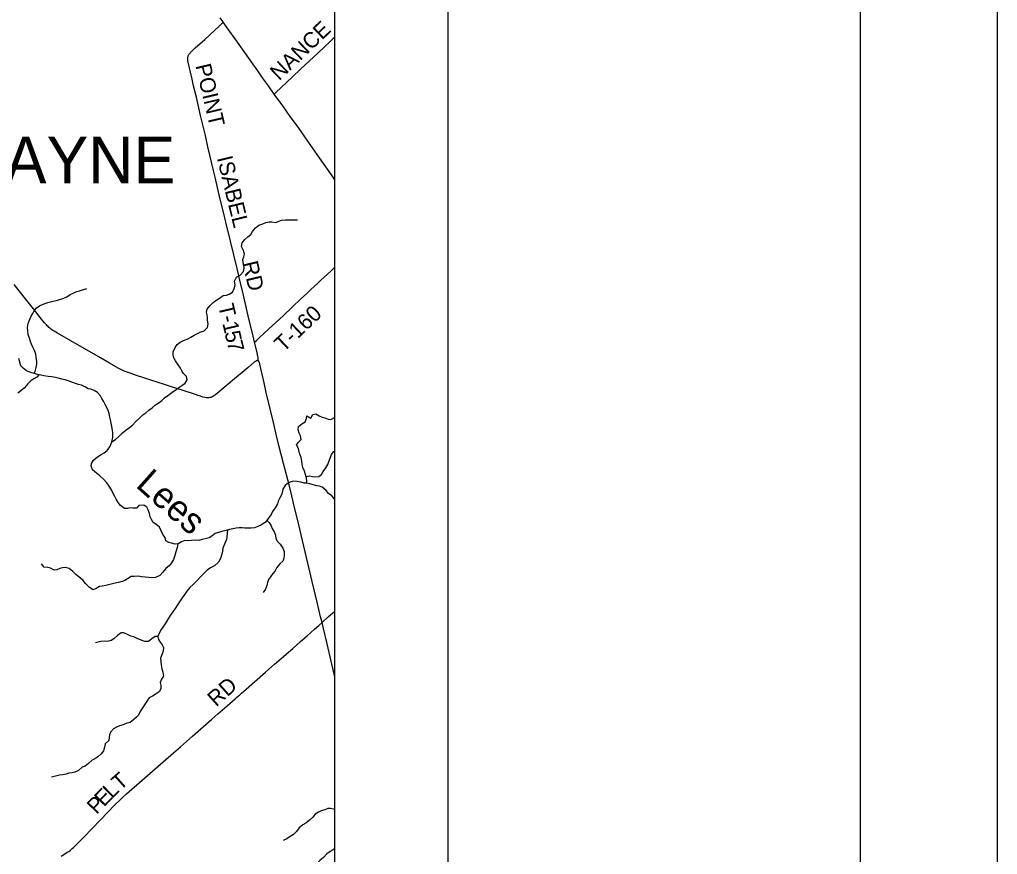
# Model space of a CAD drawing. Extents: x 0 to 34, y 0 to 22.
# Drawn here: x 30.439 to 34, y 16.977 to 20.015 of the extents above; entities that cross this region are included whole.
import ezdxf

# ---------------------------------------------------------------- set-up
doc = ezdxf.new("R2010")
doc.units = 0
for name, color, linetype in [('GM_X_Corporation', 7, 'Continuous'), ('GM_X_County_Road', 7, 'Continuous'), ('GM_X_Minor_River', 7, 'Continuous'), ('GM_X_Minor_River_Text', 7, 'Continuous'), ('GM_X_State_Route', 7, 'Continuous'), ('GM_X_Township_Road', 7, 'Continuous'), ('GM_X_Township_Road_Text', 7, 'Continuous'), ('GM_X_Township_Text', 7, 'Continuous'), ('SH_Border', 7, 'Continuous'), ('SH_Cut_Line', 7, 'Continuous')]:
    doc.layers.add(name, color=color, linetype=linetype)

msp = doc.modelspace()

# ---------------------------------------------------------------- linework, layer by layer
at = {"layer": 'GM_X_Corporation'}
for points in [[(31.5875, 16.2767), (31.5875, 21.1059), (24.7875, 21.1059), (24.7875, 14.3059), (28.9316, 14.3059), (29.0116, 14.3654), (30.2271, 15.2782), (30.4064, 15.4161), (30.5426, 15.5161)], [(31.5875, 16.2767), (31.5875, 21.1059), (25.6086, 21.1059), (25.0178, 20.9472), (26.0175, 20.4289), (26.9873, 19.9283), (27.122, 19.8586), (27.3085, 19.7612), (27.7955, 19.0474), (28.3618, 18.3058), (29.4482, 16.7745), (29.7308, 16.376), (30.2965, 15.5727), (30.4064, 15.4161), (30.5426, 15.5161)]]:
    msp.add_lwpolyline(points, close=True, dxfattribs=at)
at = {"layer": 'GM_X_County_Road'}
for points in [[(31.3074, 18.7731), (31.3064, 18.7735), (31.305, 18.7737), (31.3037, 18.7737), (31.3023, 18.7734), (31.3005, 18.7725), (31.2977, 18.7707), (31.2937, 18.7677), (31.2712, 18.7491), (31.2498, 18.731), (31.2294, 18.7139), (31.1916, 18.6825), (31.1597, 18.6558), (31.1519, 18.6496), (31.1475, 18.6464), (31.1412, 18.6426), (31.1394, 18.6416), (31.1378, 18.6408), (31.135, 18.6399), (31.1317, 18.6392), (31.1287, 18.6387), (31.1261, 18.6385), (31.1243, 18.6384), (31.1214, 18.6386), (31.1182, 18.6388), (31.114, 18.6395), (31.1062, 18.6414), (31.0979, 18.644), (31.0885, 18.6471), (31.0826, 18.6492), (31.0271, 18.6675), (30.9993, 18.6762), (30.9704, 18.6857), (30.9402, 18.6954), (30.913, 18.7043), (30.8877, 18.7126), (30.8688, 18.7188), (30.8382, 18.7292), (30.8266, 18.7334), (30.8174, 18.7372), (30.8073, 18.7419), (30.798, 18.7468), (30.7666, 18.7645), (30.7333, 18.7837), (30.6254, 18.8455), (30.5765, 18.8738), (30.5647, 18.8807), (30.5606, 18.8833), (30.5564, 18.886), (30.5525, 18.889), (30.5491, 18.8916), (30.546, 18.8944), (30.5426, 18.8974), (30.5396, 18.9005), (30.5366, 18.9036), (30.5301, 18.911), (30.5189, 18.925), (30.4897, 18.9621), (30.46, 18.9989), (30.4188, 19.0503)], [(31.5405, 17.8206), (31.5353, 17.8417), (31.5229, 17.8943), (31.5118, 17.9402), (31.5046, 17.9704), (31.4889, 18.0363), (31.4643, 18.1403), (31.4519, 18.1923), (31.4405, 18.2387), (31.43, 18.2816), (31.4203, 18.3214), (31.4003, 18.3996), (31.3835, 18.4651), (31.3751, 18.4995), (31.3632, 18.5491), (31.3375, 18.6579), (31.3292, 18.693), (31.3136, 18.7609), (31.3122, 18.7664), (31.3117, 18.7679), (31.3112, 18.7688), (31.3108, 18.7698), (31.3103, 18.7706), (31.3096, 18.7716), (31.3086, 18.7725), (31.3074, 18.7731)], [(31.5875, 17.6235), (31.5775, 17.6646), (31.559, 17.7426), (31.5457, 17.7994), (31.5405, 17.8206)]]:
    msp.add_lwpolyline(points, dxfattribs=at)
at = {"layer": 'GM_X_Minor_River'}
for points in [[(30.8777, 18.5673), (30.8879, 18.5767), (30.8985, 18.5835), (30.91, 18.5932), (30.9215, 18.6019), (30.9345, 18.6132), (30.9467, 18.6211), (30.957, 18.629), (30.967, 18.638), (30.9792, 18.647), (30.9933, 18.6575), (31.0086, 18.6692), (31.0185, 18.6756), (31.0292, 18.6831), (31.0414, 18.6913), (31.0488, 18.7042), (31.0473, 18.7164), (31.036, 18.7271), (31.0296, 18.7366), (31.0244, 18.7461), (31.0165, 18.7583), (31.0072, 18.7728), (31.0008, 18.7835), (30.9978, 18.7934), (30.9983, 18.8063), (31.006, 18.8218), (31.0133, 18.8324), (31.024, 18.8414), (31.0358, 18.8466), (31.0492, 18.8519), (31.0622, 18.8594), (31.0744, 18.8661), (31.0839, 18.871), (31.0968, 18.8769), (31.1106, 18.8825), (31.1228, 18.8946), (31.1252, 18.9075), (31.1238, 18.9208), (31.1227, 18.9303), (31.122, 18.9402), (31.1202, 18.9504), (31.1226, 18.9606), (31.1318, 18.9735), (31.144, 18.9848), (31.1536, 18.9927), (31.1673, 19.0013), (31.1803, 19.0103), (31.1925, 19.0125), (31.2024, 19.0162), (31.2138, 19.0234), (31.22, 19.0358), (31.2239, 19.0502), (31.2221, 19.0628), (31.2283, 19.0772), (31.2421, 19.0843), (31.2539, 19.0978), (31.2563, 19.11), (31.2556, 19.1195), (31.2531, 19.1305), (31.252, 19.1415), (31.2555, 19.1517), (31.2582, 19.1612), (31.2549, 19.1741), (31.2467, 19.1894), (31.2498, 19.2019), (31.2598, 19.2147), (31.2705, 19.2241), (31.2808, 19.2332), (31.2866, 19.2441), (31.2981, 19.2573), (31.3103, 19.2667), (31.3244, 19.272), (31.3351, 19.2764), (31.3477, 19.279), (31.3575, 19.2789), (31.3708, 19.2769), (31.3807, 19.2806), (31.3929, 19.2847), (31.4077, 19.2858), (31.418, 19.2864), (31.4275, 19.286), (31.4373, 19.2863), (31.4506, 19.2862)], [(30.4924, 18.7271), (30.4951, 18.7339), (30.4994, 18.7483), (30.5015, 18.7604), (30.5012, 18.7718), (30.4999, 18.7855), (30.4981, 18.7973), (30.4933, 18.8111), (30.4874, 18.8229), (30.4826, 18.8332), (30.4781, 18.8428), (30.4745, 18.855), (30.4705, 18.8691), (30.4687, 18.8812), (30.4681, 18.8945), (30.4706, 18.909), (30.4733, 18.9188), (30.4811, 18.935), (30.4866, 18.9452), (30.492, 18.9551), (30.499, 18.9649), (30.5117, 18.9738), (30.5254, 18.9798), (30.5415, 18.9849), (30.551, 18.9878), (30.5613, 18.99), (30.5716, 18.9925), (30.5857, 18.9958), (30.5999, 19.0006), (30.6106, 19.0065), (30.6229, 19.0147), (30.6363, 19.0211), (30.6477, 19.0255), (30.6573, 19.0284), (30.6833, 19.0365)], [(30.8737, 18.246), (30.8649, 18.2374), (30.8509, 18.2364), (30.8414, 18.2377), (30.8314, 18.2351), (30.8208, 18.2352), (30.8065, 18.246), (30.7979, 18.2579), (30.7908, 18.2694), (30.7852, 18.2797), (30.7789, 18.2931), (30.7741, 18.303), (30.7655, 18.3168), (30.7565, 18.329), (30.7448, 18.3421), (30.7317, 18.354), (30.7189, 18.3648), (30.7042, 18.376), (30.6994, 18.3905), (30.701, 18.3999), (30.7084, 18.412), (30.7222, 18.424), (30.7357, 18.4326), (30.7475, 18.4386), (30.7579, 18.4468), (30.768, 18.46), (30.7735, 18.4747), (30.7759, 18.4846), (30.7787, 18.4944), (30.7788, 18.5108), (30.7774, 18.5203), (30.7753, 18.5336), (30.7724, 18.5458), (30.7703, 18.5587), (30.7677, 18.5682), (30.7649, 18.5816), (30.762, 18.5926), (30.7564, 18.6037), (30.7508, 18.6144), (30.7441, 18.6263), (30.7389, 18.6362), (30.7341, 18.6457), (30.7232, 18.6573), (30.7103, 18.6654), (30.6986, 18.6697), (30.6891, 18.6717), (30.6785, 18.6775), (30.6642, 18.6845), (30.6539, 18.6873), (30.6422, 18.6909), (30.6293, 18.6959), (30.6194, 18.6995), (30.6054, 18.7034), (30.5933, 18.7062), (30.5789, 18.7098), (30.5694, 18.7129), (30.555, 18.7154), (30.5436, 18.7163), (30.5276, 18.7187), (30.5162, 18.7208), (30.5052, 18.7232), (30.4923, 18.7271), (30.4764, 18.7322), (30.4647, 18.7365), (30.4518, 18.7458), (30.444, 18.7554), (30.4396, 18.768), (30.4359, 18.7813)], [(30.5092, 18.7223), (30.5013, 18.7137), (30.4913, 18.707), (30.4802, 18.6999), (30.4687, 18.6898), (30.4563, 18.6751), (30.4436, 18.6642), (30.4325, 18.6552)], [(30.7745, 18.4788), (30.7888, 18.4867), (30.8008, 18.498), (30.8135, 18.5104), (30.8265, 18.5216), (30.8392, 18.531), (30.8496, 18.5392), (30.8615, 18.5505), (30.8777, 18.5673)], [(31.4823, 18.3276), (31.4851, 18.3339), (31.4841, 18.3468), (31.4797, 18.359), (31.476, 18.3711), (31.4707, 18.3848), (31.4686, 18.397), (31.4667, 18.4073), (31.4642, 18.4209), (31.4605, 18.4312), (31.4571, 18.4411), (31.4542, 18.454), (31.4475, 18.4674), (31.4552, 18.4772), (31.464, 18.487), (31.4614, 18.5003), (31.4573, 18.5102), (31.4536, 18.5216), (31.4552, 18.5345), (31.4663, 18.5439), (31.4789, 18.5514), (31.4836, 18.5628), (31.4855, 18.5734), (31.4991, 18.5646), (31.5065, 18.5782), (31.5175, 18.58), (31.5296, 18.5731), (31.5406, 18.5684), (31.5504, 18.5657), (31.5622, 18.5607), (31.572, 18.5591), (31.5858, 18.5673), (31.5875, 18.5699)], [(31.4823, 18.3518), (31.4944, 18.3539), (31.5058, 18.3523), (31.5176, 18.3507), (31.5293, 18.3518), (31.5389, 18.3593), (31.5447, 18.3699), (31.5543, 18.3842), (31.5612, 18.3952), (31.5647, 18.4069), (31.5697, 18.4183), (31.5744, 18.4319), (31.5832, 18.4436), (31.5875, 18.446)], [(31.5875, 18.2659), (31.5841, 18.2716), (31.5755, 18.2823), (31.5645, 18.2896), (31.5551, 18.3015), (31.5412, 18.3129), (31.531, 18.3168), (31.5215, 18.3184), (31.5086, 18.3212), (31.4957, 18.3251), (31.4847, 18.3274), (31.4752, 18.3282), (31.4627, 18.3317), (31.4498, 18.3341), (31.4381, 18.335), (31.4278, 18.3331), (31.4179, 18.329), (31.4057, 18.3189), (31.3976, 18.3064), (31.3964, 18.2969), (31.3929, 18.2856), (31.3855, 18.2723), (31.3805, 18.2625), (31.3778, 18.2523), (31.3697, 18.2375), (31.3597, 18.2243), (31.3547, 18.2141), (31.3439, 18.1994), (31.3343, 18.1858), (31.3195, 18.1757), (31.3069, 18.1697), (31.2943, 18.1648), (31.2825, 18.1642), (31.2707, 18.1642), (31.2594, 18.1636), (31.2495, 18.1648), (31.2381, 18.1653), (31.2271, 18.1642), (31.2153, 18.1612), (31.2031, 18.1594), (31.1917, 18.1561), (31.1757, 18.152), (31.1639, 18.1483), (31.1517, 18.1443), (31.1391, 18.1345), (31.1296, 18.1285), (31.1144, 18.1248), (31.1041, 18.1226), (31.0923, 18.1193), (31.0786, 18.1201), (31.0649, 18.1187), (31.0509, 18.1184), (31.0406, 18.1189), (31.0285, 18.1144), (31.0159, 18.1069), (31.0052, 18.1059), (30.9927, 18.109), (30.9821, 18.1121)], [(30.9821, 18.1121), (30.9715, 18.1179), (30.9693, 18.1304), (30.9611, 18.1404), (30.9543, 18.1541), (30.948, 18.1678), (30.9356, 18.1789), (30.9257, 18.185), (30.9194, 18.1957), (30.9141, 18.2056), (30.9119, 18.2178), (30.9067, 18.2307), (30.9019, 18.2403), (30.8909, 18.2479), (30.8737, 18.246)], [(31.3395, 18.1931), (31.3484, 18.1849), (31.3555, 18.1723), (31.3592, 18.1628), (31.3678, 18.1487), (31.3704, 18.1385), (31.3718, 18.1259), (31.3778, 18.1152), (31.388, 18.1064), (31.3981, 18.0916), (31.403, 18.0797), (31.4021, 18.0672), (31.4009, 18.0543), (31.3974, 18.0441), (31.3867, 18.0343), (31.3759, 18.0207), (31.3698, 18.0086), (31.3609, 17.9988), (31.3521, 17.9867), (31.346, 17.9769), (31.3421, 17.9667), (31.3393, 17.955), (31.3339, 17.9417), (31.3258, 17.9296)], [(31.1963, 18.1575), (31.1954, 18.1458), (31.1934, 18.1322), (31.193, 18.1227), (31.1879, 18.1113), (31.1794, 18.0909), (31.1774, 18.0799), (31.1754, 18.0697), (31.1711, 18.0534), (31.163, 18.0398), (31.1485, 18.027), (31.1336, 18.0199), (31.1226, 18.0112), (31.1111, 18.0003), (31.1, 17.9898), (31.087, 17.975), (31.0728, 17.9603), (31.0594, 17.9483), (31.0479, 17.9351), (31.041, 17.9234), (31.0306, 17.9102), (31.0214, 17.8962), (31.0137, 17.8845), (31.0056, 17.8713), (30.9972, 17.8592), (30.9899, 17.8494), (30.9818, 17.8369), (30.9722, 17.8218), (30.9633, 17.8074), (30.9545, 17.795), (30.9487, 17.7844), (30.9421, 17.7696), (30.9451, 17.759), (30.9511, 17.7494), (30.9586, 17.7391), (30.9627, 17.7296), (30.9615, 17.7167), (30.9576, 17.7065), (30.9518, 17.6913), (30.9528, 17.6781), (30.9546, 17.667), (30.9568, 17.6526), (30.9609, 17.6396), (30.9634, 17.6248), (30.9561, 17.615), (30.9511, 17.6025), (30.9529, 17.593), (30.9539, 17.5793), (30.947, 17.568), (30.9321, 17.559), (30.9226, 17.553), (30.9111, 17.547), (30.9019, 17.5349), (30.8965, 17.5251), (30.8865, 17.51), (30.8784, 17.4968), (30.8715, 17.4839), (30.8641, 17.4761)], [(31.0154, 18.1069), (31.0127, 18.094), (31.008, 18.0781), (31.0049, 18.0649), (30.9991, 18.0505), (30.9918, 18.0384), (30.9845, 18.0286), (30.9719, 18.0177), (30.9604, 18.0037), (30.9492, 17.9916), (30.9344, 17.9845), (30.9207, 17.9831), (30.9089, 17.9847), (30.8957, 17.986), (30.8831, 17.9872), (30.8705, 17.9889)], [(30.8705, 17.9889), (30.8558, 17.9883), (30.8448, 17.9884), (30.8321, 17.9791), (30.8218, 17.9739), (30.8123, 17.9705), (30.7989, 17.9669), (30.7874, 17.9644), (30.7779, 17.9611), (30.768, 17.9589), (30.7535, 17.9553), (30.7397, 17.9524), (30.7298, 17.9517), (30.7183, 17.9443), (30.7069, 17.9394), (30.6933, 17.9487), (30.6786, 17.9629), (30.6708, 17.974), (30.6606, 17.9825), (30.644, 17.9956), (30.6324, 18.0064), (30.6195, 18.0168), (30.6051, 18.0208), (30.5949, 18.0201), (30.5853, 18.0176), (30.5742, 18.0124), (30.5647, 18.0113), (30.5515, 18.0187), (30.5412, 18.0203), (30.5279, 18.022), (30.5182, 18.0343)], [(30.8677, 17.7621), (30.8547, 17.7691), (30.8445, 17.7715), (30.8324, 17.7766), (30.8191, 17.7832), (30.8088, 17.7829), (30.7958, 17.7732), (30.7823, 17.7616), (30.7724, 17.7552), (30.7582, 17.7516), (30.748, 17.7525), (30.7347, 17.7515), (30.7251, 17.7497), (30.7152, 17.7464)], [(30.9422, 17.7693), (30.933, 17.7697), (30.9208, 17.7607), (30.909, 17.752), (30.8953, 17.751), (30.882, 17.756), (30.8677, 17.7621)], [(30.8641, 17.4761), (30.8549, 17.4675), (30.8414, 17.4566), (30.8292, 17.4545), (30.8158, 17.4485), (30.8025, 17.4441), (30.7921, 17.4397), (30.7814, 17.4337), (30.7698, 17.4217), (30.7659, 17.4119), (30.7647, 17.402), (30.7634, 17.3914), (30.7511, 17.3786), (30.7479, 17.3665), (30.7447, 17.3532), (30.7362, 17.3423), (30.7235, 17.3318), (30.7127, 17.3251), (30.7032, 17.3191), (30.6901, 17.3071), (30.6774, 17.2981), (30.6671, 17.2937), (30.6533, 17.2824), (30.6402, 17.2758), (30.6307, 17.2736), (30.6181, 17.2718), (30.6086, 17.2689), (30.596, 17.2668), (30.5846, 17.2646), (30.5746, 17.2621), (30.5647, 17.2599), (30.5548, 17.2581)], [(31.5875, 17.1392), (31.5853, 17.14), (31.5717, 17.1443), (31.5614, 17.1443), (31.5511, 17.1395), (31.5374, 17.135), (31.5279, 17.1305), (31.5153, 17.1234), (31.5073, 17.1128), (31.4942, 17.1008), (31.4809, 17.0903), (31.4709, 17.0839), (31.4576, 17.073), (31.4468, 17.0602), (31.4361, 17.0492), (31.4247, 17.0413), (31.4117, 17.0331), (31.3983, 17.0271)], [(31.5875, 16.9984), (31.5807, 16.9935), (31.57, 16.9871), (31.5582, 16.9792), (31.5456, 16.9653), (31.5329, 16.9544), (31.5222, 16.9434), (31.5104, 16.9412), (31.4975, 16.9444), (31.4846, 16.9445), (31.4728, 16.9335), (31.4609, 16.9241), (31.4495, 16.9193), (31.4392, 16.9133), (31.4277, 16.9001), (31.4182, 16.8937), (31.4048, 16.8874), (31.3918, 16.8753)]]:
    msp.add_lwpolyline(points, dxfattribs=at)
at = {"layer": 'GM_X_State_Route'}
msp.add_lwpolyline([(31.5875, 19.4317), (31.5831, 19.4377), (31.5603, 19.4703), (31.531, 19.5119), (31.5054, 19.5486), (31.4729, 19.5955), (31.4541, 19.6219), (31.4246, 19.6627), (31.3973, 19.7005), (31.3666, 19.7436), (31.3451, 19.7739), (31.324, 19.8031), (31.3041, 19.8316), (31.2885, 19.8541), (31.245, 19.9154), (31.1809, 20.0053), (31.1786, 20.0085), (31.1697, 20.0212)], dxfattribs=at)
at = {"layer": 'GM_X_Township_Road'}
for points in [[(31.2947, 18.8404), (31.2869, 18.8742), (31.2743, 18.9261), (31.2658, 18.9631), (31.2566, 19.0005), (31.2504, 19.0277), (31.2412, 19.0658), (31.2309, 19.1093), (31.2187, 19.1588), (31.2068, 19.2083), (31.1899, 19.2771), (31.1812, 19.314), (31.1687, 19.3666), (31.1506, 19.442), (31.1452, 19.4657), (31.1249, 19.5515), (31.1156, 19.5927), (31.0983, 19.6659), (31.0826, 19.7324), (31.0728, 19.7742), (31.0672, 19.7977), (31.0612, 19.8238), (31.0576, 19.8395), (31.0527, 19.8601), (31.052, 19.8641), (31.0515, 19.8668), (31.0513, 19.8698), (31.0511, 19.8724), (31.0513, 19.8755), (31.0518, 19.8785), (31.0525, 19.8808), (31.0532, 19.8831), (31.0544, 19.8856), (31.0555, 19.8877), (31.0567, 19.8892), (31.0581, 19.8911), (31.0593, 19.8927), (31.0609, 19.8945), (31.0631, 19.8968), (31.068, 19.9016), (31.0789, 19.9117), (31.1134, 19.943), (31.1485, 19.9756), (31.166, 19.9914), (31.1755, 20.0003), (31.1809, 20.0053)], [(31.3666, 19.7436), (31.3727, 19.7494), (31.4318, 19.8053), (31.4634, 19.8353), (31.5088, 19.8785), (31.5269, 19.8956), (31.5464, 19.9139), (31.5695, 19.9356), (31.5817, 19.9471), (31.5875, 19.9526)], [(31.2947, 18.8404), (31.3019, 18.8471), (31.312, 18.8564), (31.3301, 18.8734), (31.3605, 18.9018), (31.3987, 18.9374), (31.4326, 18.9694), (31.4633, 18.9984), (31.4839, 19.0173), (31.4996, 19.0323), (31.5246, 19.0556), (31.5359, 19.0663), (31.5721, 19.0994), (31.5875, 19.1143)], [(31.3074, 18.7731), (31.3075, 18.7751), (31.3076, 18.7768), (31.3077, 18.778), (31.3078, 18.7797), (31.3077, 18.7812), (31.3076, 18.7831), (31.3076, 18.7846), (31.3075, 18.7862), (31.307, 18.7887), (31.304, 18.8016), (31.2953, 18.8379), (31.2947, 18.8404)], [(31.5405, 17.8206), (31.5644, 17.8421), (31.5875, 17.8624)], [(30.5904, 16.9708), (30.6075, 16.981), (30.6127, 16.9844), (30.6179, 16.9878), (30.6228, 16.9915), (30.6268, 16.9946), (30.6308, 16.998), (30.6357, 17.0023), (30.639, 17.0055), (30.6419, 17.0083), (30.6455, 17.0118), (30.6729, 17.0398), (30.7339, 17.1028), (30.7863, 17.1566), (30.8024, 17.1731), (30.8145, 17.1847), (30.8283, 17.1973), (30.9992, 17.3464), (31.0246, 17.3683), (31.0687, 17.4075), (31.1392, 17.4694), (31.1608, 17.4881), (31.1945, 17.5176), (31.224, 17.5432), (31.2302, 17.5488), (31.2352, 17.5532), (31.2405, 17.5578), (31.2483, 17.5646), (31.254, 17.5696), (31.3343, 17.6399), (31.3671, 17.6685), (31.4336, 17.7265), (31.4614, 17.7513), (31.4858, 17.7725), (31.5128, 17.7963), (31.5284, 17.8097), (31.5405, 17.8206)]]:
    msp.add_lwpolyline(points, dxfattribs=at)
at = {"layer": 'SH_Border'}
msp.add_line((32, 0.5), (32, 21.5), dxfattribs=at)
msp.add_lwpolyline([(1.5, 21.5), (33.5, 21.5), (33.5, 0.5), (1.5, 0.5)], close=True, dxfattribs=at)
at = {"layer": 'SH_Cut_Line'}
msp.add_lwpolyline([(0, 0), (34, 0), (34, 22), (0, 22)], close=True, dxfattribs=at)

# ---------------------------------------------------------------- texts
at = {"layer": 'GM_X_Minor_River_Text'}
msp.add_text('Lees', height=0.09469, rotation=318.3265, dxfattribs=at).set_placement((30.8583, 18.3167))
at = {"layer": 'GM_X_Township_Road_Text'}
for s, height, rotation, p in [('NANCE', 0.05682, 43.5958, (31.3841, 19.7903)), ('POINT', 0.05682, 283.2535, (31.0788, 19.8476)), ('ISABEL', 0.05682, 283.6265, (31.1571, 19.5118)), ('RD', 0.05682, 283.4476, (31.2498, 19.1292)), ('T', 0.0568, 283.24, (31.1619, 18.9741)), ('T-160', 0.05682, 43.4107, (31.3997, 18.8024)), ('1', 0.0568, 283.2579, (31.177, 18.91)), ('-', 0.0568, 283.25, (31.1716, 18.9327)), ('5', 0.0568, 283.3153, (31.185, 18.8759)), ('7', 0.0568, 283.7041, (31.1932, 18.8414)), ('RD', 0.05682, 41.9127, (31.1546, 17.5116)), ('T', 0.0568, 41.5979, (30.805, 17.2067)), ('E', 0.0568, 45.9243, (30.7459, 17.1472)), ('L', 0.0568, 44.3333, (30.7751, 17.1775)), ('P', 0.0568, 46.0551, (30.7193, 17.1197))]:
    msp.add_text(s, height=height, rotation=rotation, dxfattribs=at).set_placement(p)
at = {"layer": 'GM_X_Township_Text'}
msp.add_text('WAYNE', height=0.17045, rotation=0, dxfattribs=at).set_placement((30.17, 19.4187))

doc.saveas('drawing.dxf')
